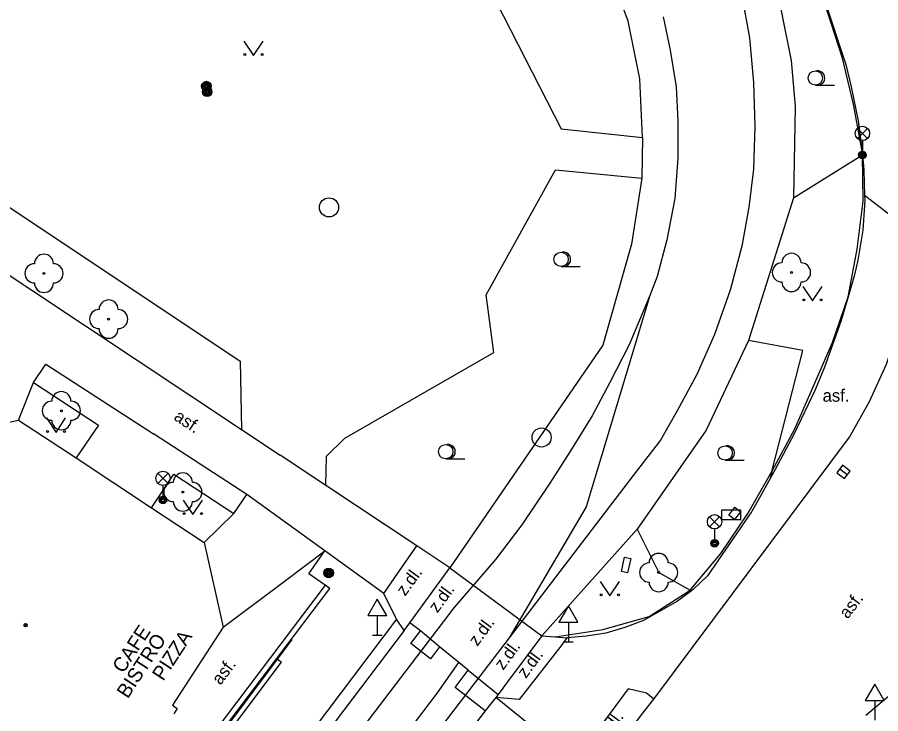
# Model space of a CAD drawing. Extents: x -596229 to -595156, y -1161237 to -1159376.
# Drawn here: x -595636.64 to -595591.51, y -1160199.66 to -1160163.25 of the extents above; entities that cross this region are included whole.
import ezdxf

# ---------------------------------------------------------------- set-up
doc = ezdxf.new("R2010")
doc.units = 0
for name, color, linetype in [('Level 22', 7, 'Continuous'), ('Level 24', 7, 'Continuous'), ('Level 25', 7, 'Continuous'), ('Level 27', 7, 'Continuous'), ('Level 33', 7, 'Continuous'), ('Level 34', 7, 'Continuous'), ('Level 36', 7, 'Continuous'), ('Level 39', 7, 'Continuous'), ('silnoproud - povrch.  znaky a  RIS  skut. velikost', 7, 'Continuous'), ('Specificka linie pasportu komunikaci', 7, 'Continuous'), ('TM - budovy zdene_ betonove - VP', 7, 'Continuous'), ('TM - chodniky - VP', 7, 'Continuous'), ('TM - hranice souvisleho porostu (skupiny stromu_ kere)', 7, 'Continuous'), ('TM - komunikace - VP', 7, 'Continuous'), ('TM - letecke snimky - pomocna linie', 7, 'Continuous'), ('TM - MHD - osa koleji', 7, 'Continuous'), ('TM - popis objektu', 7, 'Continuous'), ('TM - popis povrchu', 7, 'Continuous'), ('TM - rozhrani ploch obecne - VP', 7, 'Continuous'), ('TM - zabradli - VP', 7, 'Continuous')]:
    doc.layers.add(name, color=color, linetype=linetype)

msp = doc.modelspace()

# ---------------------------------------------------------------- linework, layer by layer
at = {"layer": 'Level 22'}
for centre in [(-595635.25, -1160176.64), (-595596.18, -1160176.59), (-595631.87, -1160179.03), (-595634.34, -1160183.82), (-595627.99, -1160188.07), (-595603.12, -1160192.28)]:
    msp.add_circle(centre, 0.05, dxfattribs=at)
for centre, start, end in [((-595635.25, -1160176.14), 0, 180), ((-595596.18, -1160176.09), 0, 180), ((-595635.75, -1160176.64), 90, 270), ((-595634.75, -1160176.64), 270, 90), ((-595596.68, -1160176.59), 90, 270), ((-595595.68, -1160176.59), 270, 90), ((-595635.25, -1160177.14), 180, 0), ((-595596.18, -1160177.09), 180, 0), ((-595631.87, -1160178.53), 0, 180), ((-595632.37, -1160179.03), 90, 270), ((-595631.37, -1160179.03), 270, 90), ((-595631.87, -1160179.53), 180, 0), ((-595634.34, -1160183.32), 0, 180), ((-595634.84, -1160183.82), 90, 270), ((-595633.84, -1160183.82), 270, 90), ((-595634.34, -1160184.32), 180, 0), ((-595627.99, -1160187.57), 0, 180), ((-595628.49, -1160188.07), 90, 270), ((-595627.49, -1160188.07), 270, 90), ((-595627.99, -1160188.57), 180, 0), ((-595603.12, -1160191.78), 0, 180), ((-595603.62, -1160192.28), 90, 270), ((-595602.62, -1160192.28), 270, 90), ((-595603.12, -1160192.78), 180, 0)]:
    msp.add_arc(centre, 0.5, start, end, dxfattribs=at)
at = {"layer": 'Level 24'}
msp.add_lwpolyline([(-595599.83, -1160189.51), (-595598.83, -1160189.51), (-595598.83, -1160189.01), (-595599.83, -1160189.01)], close=True, dxfattribs=at)
at = {"layer": 'Level 25'}
for centre, radius in [((-595626.76, -1160166.85), 0.25), ((-595626.76, -1160166.85), 0.2), ((-595626.76, -1160166.85), 0.15), ((-595626.76, -1160166.85), 0.1), ((-595626.76, -1160166.85), 0.05), ((-595626.72, -1160167.15), 0.25), ((-595626.72, -1160167.15), 0.2), ((-595626.72, -1160167.15), 0.15), ((-595626.72, -1160167.15), 0.1), ((-595626.72, -1160167.15), 0.05), ((-595620.37, -1160192.3), 0.25), ((-595620.37, -1160192.3), 0.2), ((-595620.37, -1160192.3), 0.15), ((-595620.37, -1160192.3), 0.1), ((-595620.37, -1160192.3), 0.05)]:
    msp.add_circle(centre, radius, dxfattribs=at)
at = {"layer": 'Level 27'}
msp.add_line((-595593.261, -1160187.172), (-595593.659, -1160186.868), dxfattribs=at)
msp.add_lwpolyline([(-595593.11, -1160186.973), (-595593.507, -1160186.67), (-595593.81, -1160187.067), (-595593.413, -1160187.37)], close=True, dxfattribs=at)
for centre in [(-595620.35, -1160173.19), (-595609.24, -1160185.22)]:
    msp.add_circle(centre, 0.5, dxfattribs=at)
at = {"layer": 'Level 33'}
for p, q in [((-595592.735, -1160169.59), (-595592.205, -1160169.06)), ((-595592.735, -1160169.06), (-595592.205, -1160169.59)), ((-595592.47, -1160169.7), (-595592.47, -1160170.45)), ((-595629.295, -1160187.62), (-595628.765, -1160187.09)), ((-595629.295, -1160187.09), (-595628.765, -1160187.62)), ((-595629.03, -1160187.73), (-595629.03, -1160188.48)), ((-595600.465, -1160189.89), (-595599.935, -1160189.36)), ((-595600.465, -1160189.36), (-595599.935, -1160189.89)), ((-595600.2, -1160190), (-595600.2, -1160190.75))]:
    msp.add_line(p, q, dxfattribs=at)
for centre, radius in [((-595592.47, -1160169.325), 0.375), ((-595592.47, -1160170.45), 0.2), ((-595592.47, -1160170.45), 0.145), ((-595592.47, -1160170.45), 0.0876), ((-595629.03, -1160187.355), 0.375), ((-595629.03, -1160188.48), 0.2), ((-595629.03, -1160188.48), 0.145), ((-595629.03, -1160188.48), 0.0876), ((-595600.2, -1160189.625), 0.375), ((-595600.2, -1160190.75), 0.2), ((-595600.2, -1160190.75), 0.145), ((-595600.2, -1160190.75), 0.0876)]:
    msp.add_circle(centre, radius, dxfattribs=at)
at = {"layer": 'Level 34'}
for p, q in [((-595617.83, -1160194.532), (-595617.83, -1160195.55)), ((-595607.84, -1160194.882), (-595607.84, -1160195.9)), ((-595618.08, -1160195.55), (-595617.58, -1160195.55)), ((-595608.09, -1160195.9), (-595607.59, -1160195.9)), ((-595591.83, -1160198.972), (-595591.83, -1160199.99))]:
    msp.add_line(p, q, dxfattribs=at)
for points in [[(-595618.33, -1160194.532), (-595617.33, -1160194.532), (-595617.83, -1160193.666)], [(-595608.34, -1160194.882), (-595607.34, -1160194.882), (-595607.84, -1160194.016)], [(-595592.33, -1160198.972), (-595591.33, -1160198.972), (-595591.83, -1160198.106)]]:
    msp.add_lwpolyline(points, close=True, dxfattribs=at)
at = {"layer": 'Level 36'}
for p, q in [((-595594.93, -1160166.805), (-595593.93, -1160166.805)), ((-595608.22, -1160176.285), (-595607.22, -1160176.285)), ((-595614.25, -1160186.335), (-595613.25, -1160186.335)), ((-595599.65, -1160186.405), (-595598.65, -1160186.405))]:
    msp.add_line(p, q, dxfattribs=at)
for points in [[(-595624.8, -1160164.5), (-595624.3, -1160165.25), (-595623.8, -1160164.5)], [(-595595.58, -1160177.33), (-595595.08, -1160178.08), (-595594.58, -1160177.33)], [(-595635.12, -1160184.2), (-595634.62, -1160184.95), (-595634.12, -1160184.2)], [(-595627.97, -1160188.5), (-595627.47, -1160189.25), (-595626.97, -1160188.5)], [(-595606.17, -1160192.74), (-595605.67, -1160193.49), (-595605.17, -1160192.74)]]:
    msp.add_lwpolyline(points, dxfattribs=at)
for centre, radius in [((-595624.75, -1160165.2), 0.05), ((-595623.851, -1160165.2), 0.05), ((-595594.93, -1160166.43), 0.375), ((-595608.22, -1160175.909), 0.375), ((-595595.53, -1160178.03), 0.05), ((-595594.631, -1160178.03), 0.05), ((-595635.07, -1160184.9), 0.05), ((-595634.171, -1160184.9), 0.05), ((-595614.25, -1160185.96), 0.375), ((-595599.65, -1160186.03), 0.375), ((-595627.92, -1160189.2), 0.05), ((-595627.021, -1160189.2), 0.05), ((-595606.12, -1160193.44), 0.05), ((-595605.221, -1160193.44), 0.05)]:
    msp.add_circle(centre, radius, dxfattribs=at)
for centre in [(-595594.805, -1160166.43), (-595608.095, -1160175.909), (-595614.125, -1160185.96), (-595599.525, -1160186.03)]:
    msp.add_arc(centre, 0.375, 260.4059, 99.5941, dxfattribs=at)
at = {"layer": 'Level 39'}
for radius in [0.09, 0.0398]:
    msp.add_circle((-595636.21, -1160195.03), radius, dxfattribs=at)
at = {"layer": 'silnoproud - povrch.  znaky a  RIS  skut. velikost'}
for points in [[(-595599.46, -1160189.28), (-595599.14, -1160188.86)], [(-595599.14, -1160188.86), (-595598.84, -1160189.1)], [(-595599.16, -1160189.51), (-595599.46, -1160189.28)], [(-595598.84, -1160189.1), (-595599.16, -1160189.51)], [(-595605.07, -1160192.23), (-595604.9, -1160191.47)], [(-595604.9, -1160191.47), (-595604.58, -1160191.54)], [(-595604.58, -1160191.54), (-595604.75, -1160192.3)], [(-595604.75, -1160192.3), (-595605.07, -1160192.23)]]:
    msp.add_lwpolyline(points, dxfattribs=at)
at = {"layer": 'Specificka linie pasportu komunikaci'}
for points in [[(-595589.59, -1160174.7), (-595592.36, -1160172.57)], [(-595625.88, -1160195.14), (-595622.7, -1160192.74), (-595620.57, -1160191.15)], [(-595633.14, -1160222.92), (-595614.68, -1160198.57), (-595613.56, -1160196.99)], [(-595609.449, -1160200.57), (-595611.63, -1160198.82)]]:
    msp.add_lwpolyline(points, dxfattribs=at)
at = {"layer": 'TM - budovy zdene_ betonove - VP'}
for points in [[(-595641, -1160185.25), (-595636.58, -1160184.31)], [(-595636.58, -1160184.31), (-595633.56, -1160186.29)], [(-595633.56, -1160186.29), (-595629.63, -1160188.89)], [(-595629.63, -1160188.89), (-595626.88, -1160190.71)], [(-595626.88, -1160190.71), (-595625.88, -1160195.14)], [(-595625.88, -1160195.14), (-595628.54, -1160199.22)], [(-595628.54, -1160199.22), (-595628.29, -1160199.38)], [(-595628.29, -1160199.38), (-595628.47, -1160199.66)]]:
    msp.add_lwpolyline(points, dxfattribs=at)
at = {"layer": 'TM - chodniky - VP'}
for points in [[(-595597.63, -1160153.82), (-595594.47, -1160162.28), (-595593.34, -1160165.72)], [(-595593.34, -1160165.72), (-595593.05, -1160166.89), (-595592.7, -1160168.66), (-595592.54, -1160169.85), (-595592.47, -1160170.45)], [(-595647.65, -1160170.85), (-595644.1, -1160172.07), (-595624.92, -1160184.8)], [(-595592.47, -1160170.45), (-595592.39, -1160171.24), (-595592.36, -1160172.57)], [(-595592.36, -1160172.57), (-595592.35, -1160172.82), (-595592.45, -1160174.39), (-595592.71, -1160175.95), (-595592.89, -1160176.72), (-595593.22, -1160177.87)], [(-595593.22, -1160177.87), (-595593.59, -1160179.16), (-595594.45, -1160181.55), (-595594.94, -1160182.73), (-595596.03, -1160185.02), (-595597.03, -1160186.89), (-595597.29, -1160187.37)], [(-595636.58, -1160184.31), (-595635.79, -1160182.35)], [(-595635.79, -1160182.35), (-595632.4, -1160184.58), (-595633.56, -1160186.29)], [(-595624.92, -1160184.8), (-595622.9, -1160186.14)], [(-595620.51, -1160187.73), (-595622.9, -1160186.14)], [(-595629.63, -1160188.89), (-595628.47, -1160187.13), (-595625.32, -1160189.19)], [(-595597.29, -1160187.37), (-595597.85, -1160188.37), (-595598.27, -1160189.1)], [(-595615.76, -1160190.88), (-595620.51, -1160187.73)], [(-595625.32, -1160189.19), (-595626.88, -1160190.71)], [(-595598.27, -1160189.1), (-595600.56, -1160192.45)], [(-595614.04, -1160192.03), (-595615.76, -1160190.88)], [(-595614.04, -1160192.03), (-595609.23, -1160195.59)], [(-595600.56, -1160192.45), (-595601.31, -1160193.16), (-595601.41, -1160193.24)], [(-595601.41, -1160193.24), (-595602.13, -1160193.78), (-595603.92, -1160194.79), (-595604.88, -1160195.16), (-595605.88, -1160195.44), (-595606.89, -1160195.61), (-595607.92, -1160195.69)], [(-595609.23, -1160195.59), (-595608.53, -1160195.64)], [(-595608.53, -1160195.64), (-595607.92, -1160195.69)]]:
    msp.add_lwpolyline(points, dxfattribs=at)
at = {"layer": 'TM - hranice souvisleho porostu (skupiny stromu_ kere)'}
for points in [[(-595612.75, -1160160.21), (-595608.21, -1160169.08), (-595603.97, -1160169.54)], [(-595596.08, -1160172.69), (-595592.47, -1160170.45)], [(-595620.51, -1160187.73), (-595620.49, -1160186.2), (-595619.53, -1160185.25), (-595611.74, -1160180.78), (-595612.14, -1160177.77), (-595608.52, -1160171.23), (-595604, -1160171.67)], [(-595604, -1160171.67), (-595604.54, -1160175.11), (-595606.04, -1160180.39), (-595614.04, -1160192.03)], [(-595597.2, -1160187), (-595595.58, -1160180.67), (-595598.42, -1160180.15)], [(-595597.2, -1160187), (-595597.29, -1160187.37)], [(-595604.25, -1160190.01), (-595603.12, -1160192.28), (-595601.48, -1160193.2)], [(-595601.48, -1160193.2), (-595601.41, -1160193.24)]]:
    msp.add_lwpolyline(points, dxfattribs=at)
at = {"layer": 'TM - komunikace - VP'}
for points in [[(-595593.14, -1160185.21), (-595592.1, -1160183.34), (-595591.22, -1160181.38), (-595590.53, -1160179.36), (-595590.01, -1160177.28), (-595589.59, -1160174.7)], [(-595603.38, -1160198.89), (-595593.14, -1160185.21)], [(-595592.29, -1160199.73), (-595590.57, -1160198.28), (-595588.57, -1160197.23), (-595586.4, -1160196.65), (-595584.15, -1160196.55), (-595581.93, -1160196.94)], [(-595606.19, -1160202.62), (-595605.79, -1160202.1), (-595604.01, -1160199.72), (-595603.38, -1160198.89)]]:
    msp.add_lwpolyline(points, dxfattribs=at)
at = {"layer": 'TM - letecke snimky - pomocna linie'}
msp.add_lwpolyline([(-595644.57, -1160163.43), (-595645.32, -1160166.15), (-595642.27, -1160169.71), (-595625, -1160181.23), (-595624.92, -1160184.8)], dxfattribs=at)
at = {"layer": 'TM - MHD - osa koleji'}
for points in [[(-595598.77, -1160162.12), (-595598.37, -1160164.32), (-595598.16, -1160166.67), (-595598.09, -1160168.95), (-595598.16, -1160171.2), (-595598.4, -1160173.18), (-595598.78, -1160175.22), (-595599.39, -1160177.52), (-595600.2, -1160179.84), (-595601.12, -1160181.92), (-595602.15, -1160183.83), (-595603.03, -1160185.36), (-595604.23, -1160186.91)], [(-595602.89, -1160163.23), (-595602.52, -1160164.98), (-595602.21, -1160166.89), (-595602.11, -1160168.66), (-595602.11, -1160170.61), (-595602.28, -1160172.72), (-595602.69, -1160174.89), (-595603.2, -1160176.8), (-595603.58, -1160177.8), (-595604.66, -1160180.37), (-595605.68, -1160182.34), (-595606.6, -1160184.08), (-595607.72, -1160185.92), (-595608.81, -1160187.61), (-595610.27, -1160189.79), (-595611.64, -1160191.6), (-595613.83, -1160194.13)], [(-595603.58, -1160177.8), (-595606.91, -1160188.85), (-595610.93, -1160195.69)], [(-595604.23, -1160186.91), (-595610.93, -1160195.69)], [(-595613.83, -1160194.13), (-595632.88, -1160219.14), (-595642.94, -1160236.91), (-595646.01, -1160241.51)], [(-595610.93, -1160195.69), (-595646.01, -1160241.51)]]:
    msp.add_lwpolyline(points, dxfattribs=at)
at = {"layer": 'TM - rozhrani ploch obecne - VP'}
for points in [[(-595599.74, -1160154.16), (-595598.71, -1160156.32), (-595597.13, -1160160.83), (-595596.2, -1160165.52), (-595595.99, -1160167.91), (-595596.08, -1160172.69)], [(-595603.97, -1160169.54), (-595604.1, -1160166.47), (-595604.71, -1160163.46), (-595605.78, -1160160.59), (-595606.48, -1160159.22), (-595607.28, -1160157.91)], [(-595603.97, -1160169.54), (-595604, -1160171.67)], [(-595596.08, -1160172.69), (-595598.42, -1160180.15)], [(-595598.42, -1160180.15), (-595600.64, -1160184.83), (-595604.25, -1160190.01)], [(-595635.79, -1160182.35), (-595635.16, -1160181.38), (-595629.53, -1160185.02)], [(-595624.65, -1160188.2), (-595629.53, -1160185.02)], [(-595625.32, -1160189.19), (-595624.65, -1160188.2)], [(-595620.57, -1160191.15), (-595624.65, -1160188.2)], [(-595604.25, -1160190.01), (-595609.23, -1160195.59)], [(-595620.55, -1160192.94), (-595621.41, -1160192.35), (-595620.57, -1160191.15)], [(-595617.49, -1160193.38), (-595620.57, -1160191.15)], [(-595617.49, -1160193.38), (-595616.75, -1160192.31), (-595615.76, -1160190.88)], [(-595616.13, -1160194.9), (-595614.04, -1160192.03)], [(-595620.55, -1160192.94), (-595626.32, -1160200.57)], [(-595620.31, -1160193.12), (-595620.55, -1160192.94)], [(-595623.08, -1160196.77), (-595620.31, -1160193.12)], [(-595616.83, -1160194.72), (-595617.49, -1160193.38)], [(-595616.83, -1160194.72), (-595621.22, -1160200.54), (-595630.81, -1160213.13)], [(-595616.43, -1160195.31), (-595616.83, -1160194.72)], [(-595616.43, -1160195.31), (-595616.13, -1160194.9)], [(-595615.57, -1160195.32), (-595616.13, -1160194.9)], [(-595616.43, -1160195.31), (-595620.5, -1160200.7)], [(-595614.57, -1160196.17), (-595615.04, -1160196.79), (-595616.08, -1160195.98), (-595615.57, -1160195.32)], [(-595614.57, -1160196.17), (-595615.57, -1160195.32)], [(-595607.92, -1160195.69), (-595608.23, -1160196.12), (-595610.41, -1160198.91), (-595611.63, -1160198.82)], [(-595609.23, -1160195.59), (-595611.03, -1160198), (-595611.51, -1160198.65)], [(-595613.56, -1160196.99), (-595614.57, -1160196.17)], [(-595627.14, -1160202.69), (-595622.83, -1160196.96)], [(-595626.08, -1160200.75), (-595623.08, -1160196.77)], [(-595623.08, -1160196.77), (-595622.83, -1160196.96)], [(-595613.08, -1160197.38), (-595613.56, -1160196.99)], [(-595612.19, -1160199.5), (-595613.75, -1160198.29), (-595613.08, -1160197.38)], [(-595613.08, -1160197.38), (-595611.51, -1160198.65)], [(-595603.38, -1160198.89), (-595603.76, -1160198.59), (-595604.72, -1160198.35), (-595607.3, -1160201.85), (-595606.77, -1160202.72)], [(-595611.63, -1160198.82), (-595612.19, -1160199.5)], [(-595611.51, -1160198.65), (-595611.63, -1160198.82)], [(-595612.19, -1160199.5), (-595621.98, -1160212.37), (-595628.76, -1160221.25), (-595637.42, -1160232.52), (-595644.6, -1160241.93), (-595646.31, -1160244.38)]]:
    msp.add_lwpolyline(points, dxfattribs=at)
at = {"layer": 'TM - zabradli - VP'}
for points in [[(-595597.97, -1160153.47), (-595594.32, -1160162.95), (-595593.55, -1160165.32), (-595592.96, -1160167.79), (-595592.47, -1160170.45)], [(-595593.22, -1160177.87), (-595592.74, -1160175.37), (-595592.44, -1160172.86), (-595592.47, -1160170.45)], [(-595597.2, -1160187), (-595596.01, -1160184.76), (-595594.03, -1160180.25), (-595593.22, -1160177.87)], [(-595601.48, -1160193.2), (-595599.87, -1160191.28), (-595598.46, -1160189.19), (-595597.2, -1160187)], [(-595608.53, -1160195.64), (-595606.04, -1160195.26), (-595603.62, -1160194.57), (-595601.48, -1160193.2)], [(-595622.3, -1160195.78), (-595623.05, -1160196.79)], [(-595623.05, -1160196.79), (-595626.04, -1160200.78), (-595626.08, -1160200.75)]]:
    msp.add_lwpolyline(points, dxfattribs=at)

# ---------------------------------------------------------------- texts
at = {"layer": 'TM - popis objektu'}
for s, p in [('CAFE', (-595631.1, -1160197.59)), ('BISTRO', (-595630.87, -1160198.91)), ('PIZZA', (-595629.02, -1160197.99))]:
    msp.add_text(s, height=0.75, rotation=56.89, dxfattribs=at).set_placement(p)
at = {"layer": 'TM - popis povrchu'}
msp.add_text('asf.', height=0.65, dxfattribs=at).set_placement((-595594.55, -1160183.35))
for s, rotation, p in [('asf.', 326.39, (-595628.51, -1160184.26)), ('z.dl.', 53.74, (-595616.38, -1160193.55)), ('z.dl.', 53.74, (-595614.69, -1160194.43)), ('asf.', 52.45, (-595593.24, -1160194.74)), ('z.dl.', 53.74, (-595612.6, -1160196.17)), ('z.dl.', 53.74, (-595611.25, -1160197.42)), ('z.dl.', 53.74, (-595610.06, -1160197.85)), ('asf.', 53.09, (-595626.02, -1160198.2)), ('z.dl.', 53.74, (-595605.85, -1160201.1))]:
    msp.add_text(s, height=0.65, rotation=rotation, dxfattribs=at).set_placement(p)

doc.saveas('drawing.dxf')
